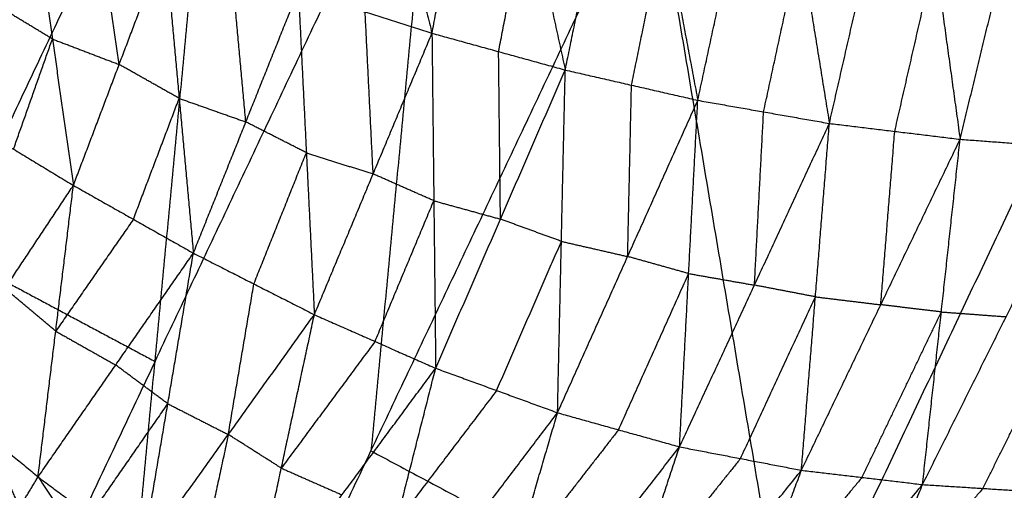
# Model space of a CAD drawing. Header units: millimetres. Extents: x -106 to 110, y -96 to 120.
# Tile 670 of 1020: x 83.63 to 90.5, y -28.17 to -24.89. Entities that reach past the tile are written whole.
import ezdxf

# ---------------------------------------------------------------- set-up
doc = ezdxf.new("R2010")
doc.units = ezdxf.units.MM
doc.header["$MEASUREMENT"] = 0
doc.layers.add('Default', color=7, linetype='Continuous', true_color=0x000000)

msp = doc.modelspace()

# ---------------------------------------------------------------- linework, layer by layer
at = {"layer": 'Default'}
for points in [[(81.2481, -30.5003, 7.9444), (83.1376, -26.5054, 7.9444), (85.027, -22.5105, 7.9444)], [(84.1233, -32.0371, 9.1165), (84.5752, -27.2738, 8.5305), (85.027, -22.5105, 7.9444)], [(85.934, -22.7118, 2.914), (86.2201, -23.8482, 3.2183), (86.5063, -24.9846, 3.5226)], [(86.5063, -24.9846, 3.5226), (86.7112, -23.9243, 3.2998), (86.9162, -22.8641, 3.077)], [(86.9162, -22.8641, 3.077), (87.176, -24.0526, 3.4049), (87.4357, -25.241, 3.7329)], [(87.4357, -25.241, 3.7329), (87.6662, -24.1167, 3.4989), (87.8968, -22.9924, 3.265)], [(87.8968, -22.9924, 3.265), (88.1283, -24.2224, 3.6157), (88.3598, -25.4523, 3.9665)], [(84.5752, -27.2738, 8.5305), (85.5541, -25.204, 8.5305), (86.533, -23.1343, 8.5305)], [(86.533, -23.1343, 8.5305), (86.3071, -25.5159, 8.8235), (86.0812, -27.8976, 9.1165)], [(88.3598, -25.4523, 3.9665), (88.6147, -24.2731, 3.7237), (88.8696, -23.094, 3.481)], [(88.8696, -23.094, 3.481), (89.0736, -24.3538, 3.8531), (89.2775, -25.6136, 4.2251)], [(89.2775, -25.6136, 4.2251), (89.5566, -24.3903, 3.9768), (89.8357, -23.1671, 3.7286)], [(89.8357, -23.1671, 3.7286), (90.0124, -24.4456, 4.119), (90.1891, -25.7242, 4.5095)], [(90.1891, -25.7242, 4.5095), (90.4926, -24.4686, 4.2595), (90.7961, -23.213, 4.0094)], [(84.1233, -32.0371, 9.1165), (86.0812, -27.8976, 9.1165), (88.039, -23.7581, 9.1165)], [(88.039, -23.7581, 9.1165), (89.001, -29.4583, 10.5669), (89.963, -35.1585, 12.0172)], [(88.039, -23.7581, 9.1165), (91.0978, -25.0251, 10.5669), (94.1566, -26.2921, 12.0172)], [(83.1708, -25.5399, 3.7517), (83.4419, -24.7719, 3.3791), (83.7131, -24.0038, 3.0065)], [(83.7131, -24.0038, 3.0065), (83.8597, -25.0249, 3.4873), (84.0062, -26.046, 3.9681)], [(86.971, -25.1128, 3.6277), (87.0735, -24.5827, 3.5163), (87.176, -24.0526, 3.4049)], [(84.3253, -25.2027, 3.5651), (84.2521, -24.6921, 3.3247), (84.1788, -24.1816, 3.0843)], [(87.8977, -25.3467, 3.8497), (88.013, -24.7845, 3.7327), (88.1283, -24.2224, 3.6157)], [(84.0062, -26.046, 3.9681), (84.3253, -25.2027, 3.5651), (84.6445, -24.3593, 3.1622)], [(84.6445, -24.3593, 3.1622), (84.7436, -25.4388, 3.6792), (84.8427, -26.5183, 4.1962)], [(88.8187, -25.533, 4.0958), (88.9461, -24.9434, 3.9744), (89.0736, -24.3538, 3.8531)], [(89.7333, -25.6689, 4.3673), (89.8729, -25.0573, 4.2432), (90.0124, -24.4456, 4.119)], [(85.2087, -25.6033, 3.7645), (85.1591, -25.0635, 3.506), (85.1096, -24.5238, 3.2475)], [(84.8427, -26.5183, 4.1962), (85.2087, -25.6033, 3.7645), (85.5747, -24.6883, 3.3329)], [(85.5747, -24.6883, 3.3329), (85.6304, -25.818, 3.8859), (85.6862, -26.9478, 4.4389)], [(85.5747, -24.6883, 3.3329), (86.0405, -24.8364, 3.4277), (86.5063, -24.9846, 3.5226)], [(83.8597, -25.0249, 3.4873), (83.6508, -24.8984, 3.4332), (83.4419, -24.7719, 3.3791)], [(86.0962, -25.9662, 3.9808), (86.0684, -25.4013, 3.7043), (86.0405, -24.8364, 3.4277)], [(85.6862, -26.9478, 4.4389), (86.0962, -25.9662, 3.9808), (86.5063, -24.9846, 3.5226)], [(86.5063, -24.9846, 3.5226), (86.5192, -26.153, 4.1089), (86.5322, -27.3214, 4.6953)], [(86.5063, -24.9846, 3.5226), (86.971, -25.1128, 3.6277), (87.4357, -25.241, 3.7329)], [(83.5885, -25.793, 3.8599), (83.7241, -25.409, 3.6736), (83.8597, -25.0249, 3.4873)], [(83.8597, -25.0249, 3.4873), (84.0925, -25.1138, 3.5262), (84.3253, -25.2027, 3.5651)], [(89.001, -29.4583, 10.5669), (90.0494, -27.2417, 10.5669), (91.0978, -25.0251, 10.5669)], [(86.9839, -26.2812, 4.2141), (86.9775, -25.697, 3.9209), (86.971, -25.1128, 3.6277)], [(84.7436, -25.4388, 3.6792), (84.5345, -25.3207, 3.6222), (84.3253, -25.2027, 3.5651)], [(86.5322, -27.3214, 4.6953), (86.9839, -26.2812, 4.2141), (87.4357, -25.241, 3.7329)], [(87.382, -27.6317, 4.9671), (87.4088, -26.4363, 4.35), (87.4357, -25.241, 3.7329)], [(87.4357, -25.241, 3.7329), (87.8977, -25.3467, 3.8497), (88.3598, -25.4523, 3.9665)], [(87.8709, -26.542, 4.4668), (87.8843, -25.9443, 4.1582), (87.8977, -25.3467, 3.8497)], [(84.4245, -26.2822, 4.0821), (84.584, -25.8605, 3.8806), (84.7436, -25.4388, 3.6792)], [(84.7436, -25.4388, 3.6792), (84.9762, -25.5211, 3.7219), (85.2087, -25.6033, 3.7645)], [(87.382, -27.6317, 4.9671), (87.8709, -26.542, 4.4668), (88.3598, -25.4523, 3.9665)], [(88.2327, -27.8697, 5.2535), (88.2962, -26.661, 4.61), (88.3598, -25.4523, 3.9665)], [(88.3598, -25.4523, 3.9665), (88.8187, -25.533, 4.0958), (89.2775, -25.6136, 4.2251)], [(83.1708, -25.5399, 3.7517), (83.5885, -25.793, 3.8599), (84.0062, -26.046, 3.9681)], [(88.7551, -26.7416, 4.7393), (88.7869, -26.1373, 4.4175), (88.8187, -25.533, 4.0958)], [(85.6304, -25.818, 3.8859), (85.4196, -25.7107, 3.8252), (85.2087, -25.6033, 3.7645)], [(88.2327, -27.8697, 5.2535), (88.7551, -26.7416, 4.7393), (89.2775, -25.6136, 4.2251)], [(89.0825, -28.0328, 5.5535), (89.18, -26.8232, 4.8893), (89.2775, -25.6136, 4.2251)], [(89.2775, -25.6136, 4.2251), (89.7333, -25.6689, 4.3673), (90.1891, -25.7242, 4.5095)], [(89.6358, -26.8785, 5.0315), (89.6846, -26.2737, 4.6994), (89.7333, -25.6689, 4.3673)], [(89.0825, -28.0328, 5.5535), (89.6358, -26.8785, 5.0315), (90.1891, -25.7242, 4.5095)], [(89.9272, -28.1327, 5.8662), (90.0582, -26.9285, 5.1878), (90.1891, -25.7242, 4.5095)], [(90.1891, -25.7242, 4.5095), (90.6407, -25.7577, 4.6639), (91.0924, -25.7913, 4.8184)], [(89.9272, -28.1327, 5.8662), (90.5098, -26.962, 5.3423), (91.0924, -25.7913, 4.8184)], [(85.2645, -26.7331, 4.3175), (85.4474, -26.2755, 4.1017), (85.6304, -25.818, 3.8859)], [(85.6304, -25.818, 3.8859), (85.8633, -25.8921, 3.9333), (86.0962, -25.9662, 3.9808)], [(86.5192, -26.153, 4.1089), (86.3077, -26.0596, 4.0448), (86.0962, -25.9662, 3.9808)], [(83.0499, -27.4868, 5.2336), (83.5281, -26.7664, 4.6008), (84.0062, -26.046, 3.9681)], [(83.7595, -28.0794, 5.5569), (83.8829, -27.0627, 4.7625), (84.0062, -26.046, 3.9681)], [(84.0062, -26.046, 3.9681), (84.4245, -26.2822, 4.0821), (84.8427, -26.5183, 4.1962)], [(86.1092, -27.1346, 4.5671), (86.3142, -26.6438, 4.338), (86.5192, -26.153, 4.1089)], [(86.5192, -26.153, 4.1089), (86.7516, -26.2171, 4.1615), (86.9839, -26.2812, 4.2141)], [(84.4245, -26.2822, 4.0821), (84.1537, -26.6725, 4.4223), (83.8829, -27.0627, 4.7625)], [(87.4088, -26.4363, 4.35), (87.1964, -26.3588, 4.282), (86.9839, -26.2812, 4.2141)], [(89.963, -35.1585, 12.0172), (92.0598, -30.7253, 12.0172), (94.1566, -26.2921, 12.0172)], [(86.9571, -27.4765, 4.8312), (87.183, -26.9564, 4.5906), (87.4088, -26.4363, 4.35)], [(87.4088, -26.4363, 4.35), (87.6399, -26.4892, 4.4084), (87.8709, -26.542, 4.4668)], [(83.1376, -26.5054, 7.9444), (83.8564, -26.8896, 8.2375), (84.5752, -27.2738, 8.5305)], [(83.7595, -28.0794, 5.5569), (84.3011, -27.2989, 4.8766), (84.8427, -26.5183, 4.1962)], [(84.4864, -28.6199, 5.8892), (84.6646, -27.5691, 5.0427), (84.8427, -26.5183, 4.1962)], [(84.8427, -26.5183, 4.1962), (85.2645, -26.7331, 4.3175), (85.6862, -26.9478, 4.4389)], [(88.2962, -26.661, 4.61), (88.0836, -26.6015, 4.5384), (87.8709, -26.542, 4.4668)], [(87.8074, -27.7507, 5.1103), (88.0518, -27.2058, 4.8601), (88.2962, -26.661, 4.61)], [(88.2962, -26.661, 4.61), (88.5257, -26.7013, 4.6746), (88.7551, -26.7416, 4.7393)], [(83.8829, -27.0627, 4.7625), (83.7055, -26.9146, 4.6817), (83.5281, -26.7664, 4.6008)], [(85.0863, -27.7838, 5.1641), (85.1754, -27.2585, 4.7408), (85.2645, -26.7331, 4.3175)], [(89.18, -26.8232, 4.8893), (88.9676, -26.7824, 4.8143), (88.7551, -26.7416, 4.7393)], [(88.6576, -27.9512, 5.4035), (88.9188, -27.3872, 5.1464), (89.18, -26.8232, 4.8893)], [(89.18, -26.8232, 4.8893), (89.4079, -26.8508, 4.9604), (89.6358, -26.8785, 5.0315)], [(90.0582, -26.9285, 5.1878), (89.847, -26.9035, 5.1097), (89.6358, -26.8785, 5.0315)], [(84.4864, -28.6199, 5.8892), (85.0863, -27.7838, 5.1641), (85.6862, -26.9478, 4.4389)], [(85.2255, -29.0884, 6.2255), (85.4558, -28.0181, 5.3322), (85.6862, -26.9478, 4.4389)], [(85.6862, -26.9478, 4.4389), (86.1092, -27.1346, 4.5671), (86.5322, -27.3214, 4.6953)], [(89.5048, -28.0828, 5.7098), (89.7815, -27.5056, 5.4488), (90.0582, -26.9285, 5.1878)], [(90.0582, -26.9285, 5.1878), (90.284, -26.9452, 5.2651), (90.5098, -26.962, 5.3423)], [(90.348, -28.1595, 6.0294), (90.6392, -27.5741, 5.7675), (90.9305, -26.9887, 5.5055)], [(83.8829, -27.0627, 4.7625), (84.092, -27.1808, 4.8195), (84.3011, -27.2989, 4.8766)], [(86.1092, -27.1346, 4.5671), (85.7825, -27.5764, 4.9496), (85.4558, -28.0181, 5.3322)], [(84.5752, -27.2738, 8.5305), (83.6304, -29.2713, 8.5305), (82.6857, -31.2687, 8.5305)], [(84.6646, -27.5691, 5.0427), (84.4828, -27.434, 4.9596), (84.3011, -27.2989, 4.8766)], [(85.2255, -29.0884, 6.2255), (85.8788, -28.2049, 5.4604), (86.5322, -27.3214, 4.6953)], [(85.984, -29.4756, 6.5662), (86.2581, -28.3985, 5.6307), (86.5322, -27.3214, 4.6953)], [(86.5322, -27.3214, 4.6953), (86.9571, -27.4765, 4.8312), (87.382, -27.6317, 4.9671)], [(83.0499, -27.4868, 5.2336), (83.4047, -27.7831, 5.3953), (83.7595, -28.0794, 5.5569)], [(86.9571, -27.4765, 4.8312), (86.6076, -27.9375, 5.231), (86.2581, -28.3985, 5.6307)], [(84.123, -28.3496, 5.7231), (84.3938, -27.9594, 5.3829), (84.6646, -27.5691, 5.0427)], [(84.6646, -27.5691, 5.0427), (84.8754, -27.6765, 5.1034), (85.0863, -27.7838, 5.1641)], [(85.984, -29.4756, 6.5662), (86.683, -28.5536, 5.7666), (87.382, -27.6317, 4.9671)], [(86.7565, -29.768, 6.9068), (87.0692, -28.6998, 5.9369), (87.382, -27.6317, 4.9671)], [(87.382, -27.6317, 4.9671), (87.8074, -27.7507, 5.1103), (88.2327, -27.8697, 5.2535)], [(83.6316, -28.2921, 5.2561), (83.5182, -28.0376, 5.3257), (83.4047, -27.7831, 5.3953)], [(85.0863, -27.7838, 5.1641), (84.9711, -28.319, 5.6107), (84.8559, -28.8542, 6.0574)], [(85.4558, -28.0181, 5.3322), (85.2711, -27.901, 5.2481), (85.0863, -27.7838, 5.1641)], [(87.8074, -27.7507, 5.1103), (87.4383, -28.2253, 5.5236), (87.0692, -28.6998, 5.9369)], [(86.7565, -29.768, 6.9068), (87.4946, -28.8189, 6.0801), (88.2327, -27.8697, 5.2535)], [(87.5374, -29.9613, 7.2438), (87.8851, -28.9155, 6.2486), (88.2327, -27.8697, 5.2535)], [(88.2327, -27.8697, 5.2535), (88.6576, -27.9512, 5.4035), (89.0825, -28.0328, 5.5535)], [(86.0812, -27.8976, 9.1165), (87.5411, -28.678, 9.8417), (89.001, -29.4583, 10.5669)], [(88.6576, -27.9512, 5.4035), (88.2713, -28.4334, 5.826), (87.8851, -28.9155, 6.2486)], [(83.5036, -28.5047, 4.9553), (83.6316, -28.2921, 5.2561), (83.7595, -28.0794, 5.5569)], [(83.7595, -28.0794, 5.5569), (84.0611, -28.5336, 5.5066), (84.3627, -28.9879, 5.4563)], [(83.7595, -28.0794, 5.5569), (84.123, -28.3496, 5.7231), (84.4864, -28.6199, 5.8892)], [(85.4558, -28.0181, 5.3322), (85.6673, -28.1115, 5.3963), (85.8788, -28.2049, 5.4604)], [(87.5374, -29.9613, 7.2438), (88.3099, -28.997, 6.3986), (89.0825, -28.0328, 5.5535)], [(88.3205, -30.0733, 7.5773), (88.7015, -29.053, 6.5654), (89.0825, -28.0328, 5.5535)], [(89.0825, -28.0328, 5.5535), (89.5048, -28.0828, 5.7098), (89.9272, -28.1327, 5.8662)], [(88.3205, -30.0733, 7.5773), (89.1239, -29.103, 6.7217), (89.9272, -28.1327, 5.8662)], [(89.5048, -28.0828, 5.7098), (89.1032, -28.5679, 6.1376), (88.7015, -29.053, 6.5654)], [(89.1054, -30.1267, 7.9112), (89.5163, -29.1297, 6.8887), (89.9272, -28.1327, 5.8662)], [(89.9272, -28.1327, 5.8662), (90.348, -28.1595, 6.0294), (90.7687, -28.1862, 6.1927)], [(90.348, -28.1595, 6.0294), (89.9321, -28.6446, 6.4591), (89.5163, -29.1297, 6.8887)]]:
    msp.add_open_spline(points, degree=2, dxfattribs=at)

doc.saveas('drawing.dxf')
